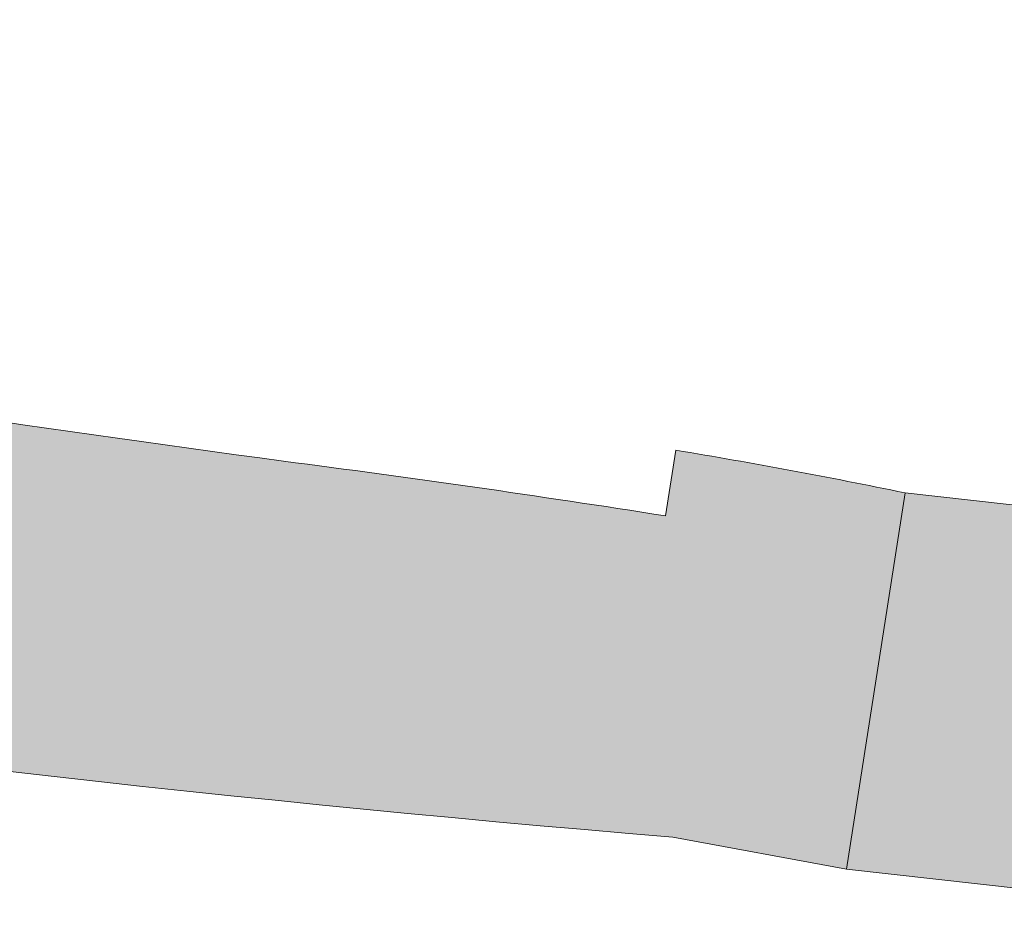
# Model space of a CAD drawing. Header units: metres. Extents: x 0 to 168310, y 0 to 462960.
# Tile 567 of 594: x 167877 to 167890, y 462665 to 462677. Entities that reach past the tile are written whole.
import ezdxf

# ---------------------------------------------------------------- set-up
doc = ezdxf.new("R2010")
doc.units = ezdxf.units.M
doc.header["$LTSCALE"] = 0.2
for name, color, linetype, lineweight in [('B_WE_GR_GRAS_BRM_RVA margrietmengsel-A', 201, 'Continuous', 18), ('B_WE_GR_GRAS_BRM_RVA margrietmengsel-G', 201, 'Continuous', 18), ('B_WE_GR_GRAS_BRM_RVA vochtminnend mengsel_B115-A', 51, 'Continuous', 18), ('B_WE_GR_GRAS_BRM_RVA vochtminnend mengsel_B115-G', 51, 'Continuous', 18)]:
    doc.layers.add(name, color=color, linetype=linetype, lineweight=lineweight)

msp = doc.modelspace()

# ---------------------------------------------------------------- hatches: boundary and pattern name
at = {"layer": 'B_WE_GR_GRAS_BRM_RVA margrietmengsel-A', "transparency": 33554623}
h = msp.add_hatch(color=256, dxfattribs=at)
h.dxf.hatch_style = 1
edge = h.paths.add_edge_path()
edge.add_arc((167946.0157510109, 463149.5270001), 483.0009089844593, 258.5620000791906, 259.8721598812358, ccw=False)
edge.add_arc((167900.6604039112, 462925.3685778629), 254.300000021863, 250.9847401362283, 258.5625187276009, ccw=False)
edge.add_arc((167817.5763121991, 462684.2834607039), 0.7000000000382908, 70.98474013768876, 250.9847401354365)
edge.add_line((167817.3482382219, 462683.6216584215), (167811.5941342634, 462682.5692697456))
edge.add_line((167811.5941342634, 462682.5692697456), (167811.2898561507, 462682.6814466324))
edge.add_line((167811.2898561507, 462682.6814466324), (167811.0513787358, 462682.3640046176))
edge.add_arc((167900.6604047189, 462925.3685811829), 259.0000034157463, 249.7583216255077, 258.5614232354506)
edge.add_arc((167909.6478072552, 462950.6019536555), 285.5398937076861, 257.7979624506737, 265.2187413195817)
edge.add_line((167885.8475179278, 462666.0556883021), (167888.1054957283, 462665.6397694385))
edge.add_line((167888.1054957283, 462665.6397694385), (167888.8701387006, 462670.5389403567))
edge.add_arc((167873.3313404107, 462595.4769345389), 76.65349939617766, 78.30424216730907, 80.57261290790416)
edge.add_line((167885.8869935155, 462671.0951502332), (167885.7521514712, 462670.2392389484))
edge.add_arc((167857.6467391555, 462491.8398319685), 180.5997303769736, 81.04708912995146, 82.64069066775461)
edge.add_arc((167946.0157407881, 463149.5269555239), 483.0008633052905, 259.8721601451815, 262.23771280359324, ccw=False)
at = {"layer": 'B_WE_GR_GRAS_BRM_RVA vochtminnend mengsel_B115-A', "transparency": 33554687}
h = msp.add_hatch(color=256, dxfattribs=at)
h.dxf.hatch_style = 1
h.paths.add_polyline_path([(167893.861411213, 462669.9778499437), (167888.8701387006, 462670.5389403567), (167888.1054957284, 462665.6397694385), (167893.3387777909, 462665.051849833)])

# ---------------------------------------------------------------- linework, layer by layer
at = {"layer": 'B_WE_GR_GRAS_BRM_RVA margrietmengsel-G', "flags": 128}
msp.add_lwpolyline([(167861.0824188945, 462674.0522823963, -0.005716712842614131), (167850.2330791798, 462676.1185529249, -0.03307635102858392), (167817.8043861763, 462684.9452629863, 1), (167817.3482382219, 462683.6216584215), (167811.5941342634, 462682.5692697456), (167811.2898561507, 462682.6814466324), (167811.0513787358, 462682.3640046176, 0.03842967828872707), (167849.2962223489, 462671.5128691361, 0.03239057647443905), (167885.8475179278, 462666.0556883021), (167888.1054957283, 462665.6397694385), (167888.8701387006, 462670.5389403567, 0.0098979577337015), (167885.8869935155, 462671.0951502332), (167885.7521514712, 462670.2392389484, 0.006953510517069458), (167880.7799921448, 462670.9518506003, -0.01032203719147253)], format="xyb", close=True, dxfattribs=at)
at = {"layer": 'B_WE_GR_GRAS_BRM_RVA vochtminnend mengsel_B115-G', "flags": 128}
msp.add_lwpolyline([(167893.861411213, 462669.9778499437), (167888.8701387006, 462670.5389403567), (167888.1054957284, 462665.6397694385), (167893.3387777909, 462665.051849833)], close=True, dxfattribs=at)

doc.saveas('drawing.dxf')
